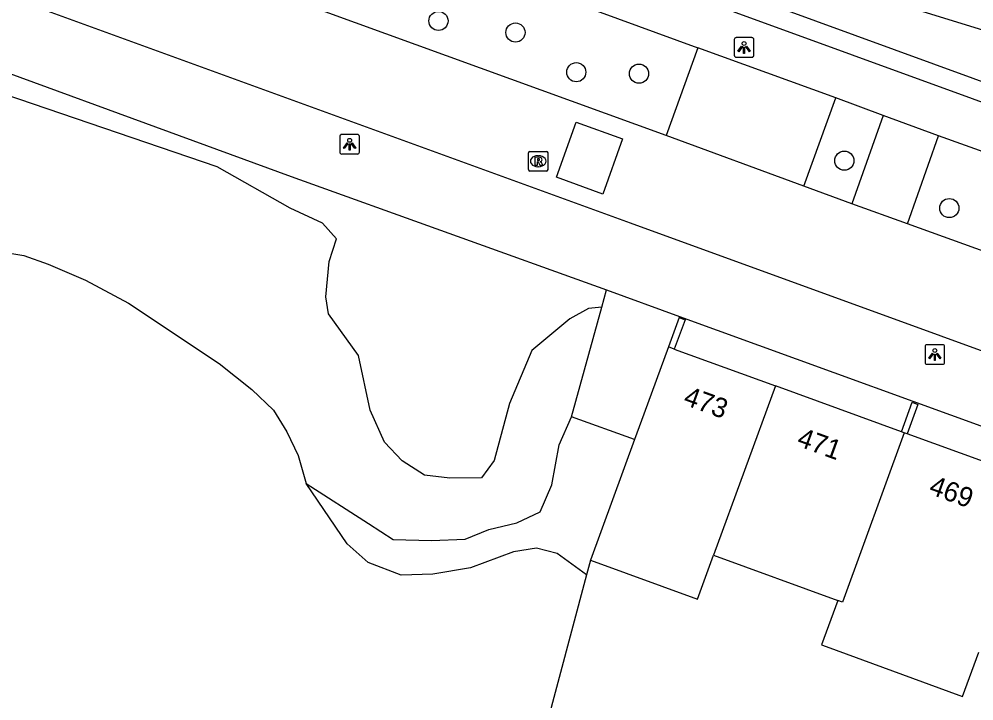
# Model space of a CAD drawing. Extents: x 155275 to 156263, y 382654 to 383635.
# Drawn here: x 155842.67 to 155891.43, y 383496.52 to 383531.34 of the extents above; entities that cross this region are included whole.
import ezdxf

# ---------------------------------------------------------------- set-up
doc = ezdxf.new("R2010")
doc.units = 0
for name, color, linetype in [('IMGEO_Boom', 7, 'Continuous'), ('IMGEO_Erf', 7, 'Continuous'), ('IMGEO_Groenvoorziening', 7, 'Continuous'), ('IMGEO_Lichtpunt', 7, 'Continuous'), ('IMGEO_Loofbos', 7, 'Continuous'), ('IMGEO_Meer_plas_ven_vijver', 7, 'Continuous'), ('IMGEO_Muur', 7, 'Continuous'), ('IMGEO_Oever', 7, 'Continuous'), ('IMGEO_Pand', 7, 'Continuous'), ('IMGEO_Pand_nummerreeks', 7, 'Continuous'), ('IMGEO_Parkeervlak_gesloten', 7, 'Continuous'), ('IMGEO_Rijbaan_lokaal_gesloten', 7, 'Continuous'), ('IMGEO_Rioolput', 7, 'Continuous'), ('IMGEO_Voetpad_gesloten', 7, 'Continuous'), ('IMGEO_Voetpad_op_trap', 7, 'Continuous'), ('IMGEO_Voetpad_open', 7, 'Continuous')]:
    doc.layers.add(name, color=color, linetype=linetype)

msp = doc.modelspace()

# ---------------------------------------------------------------- linework, layer by layer
at = {"layer": 'IMGEO_Boom'}
for centre in [(155864.085, 383531.247), (155868.015, 383530.654), (155871.123, 383528.628), (155874.326, 383528.554), (155884.814, 383524.108), (155890.174, 383521.688)]:
    msp.add_circle(centre, 0.489, dxfattribs=at)
at = {"layer": 'IMGEO_Erf'}
msp.add_lwpolyline([(155871.844, 383503.711), (155871.642, 383502.955)], dxfattribs=at)
at = {"layer": 'IMGEO_Groenvoorziening'}
msp.add_lwpolyline([(155872.425, 383516.626), (155871.741, 383516.565), (155870.788, 383516.033), (155868.854, 383514.408), (155867.707, 383511.708), (155866.931, 383508.8), (155866.287, 383507.906), (155864.657, 383507.892), (155863.373, 383508.054), (155862.236, 383508.776), (155861.323, 383509.735), (155860.59, 383511.36), (155859.997, 383514.157), (155858.476, 383516.281), (155858.329, 383517.163), (155858.5, 383518.966), (155858.878, 383520.114), (155858.169, 383520.918), (155856.514, 383521.676), (155852.788, 383523.803), (155841.183, 383527.749)], dxfattribs=at)
at = {"layer": 'IMGEO_Lichtpunt'}
for p, q in [((155879.194, 383530.298), (155879.194, 383529.491)), ((155879.194, 383530.298), (155879.194, 383529.491)), ((155880.096, 383530.393), (155879.288, 383530.393)), ((155880.096, 383530.393), (155879.288, 383530.393)), ((155880.19, 383529.491), (155880.19, 383530.298)), ((155880.19, 383529.491), (155880.19, 383530.298)), ((155879.288, 383529.397), (155880.096, 383529.397)), ((155879.288, 383529.397), (155880.096, 383529.397)), ((155859.047, 383525.352), (155859.047, 383524.545)), ((155859.047, 383525.352), (155859.047, 383524.545)), ((155859.949, 383525.447), (155859.141, 383525.447)), ((155859.949, 383525.447), (155859.141, 383525.447)), ((155860.043, 383524.545), (155860.043, 383525.352)), ((155860.043, 383524.545), (155860.043, 383525.352)), ((155859.141, 383524.451), (155859.949, 383524.451)), ((155859.141, 383524.451), (155859.949, 383524.451)), ((155888.935, 383514.614), (155888.935, 383513.807)), ((155888.935, 383514.614), (155888.935, 383513.807)), ((155889.837, 383514.709), (155889.029, 383514.709)), ((155889.837, 383514.709), (155889.029, 383514.709)), ((155889.931, 383513.807), (155889.931, 383514.614)), ((155889.931, 383513.807), (155889.931, 383514.614)), ((155889.029, 383513.713), (155889.837, 383513.713)), ((155889.029, 383513.713), (155889.837, 383513.713))]:
    msp.add_line(p, q, dxfattribs=at)
for points in [[(155879.568, 383529.962), (155879.607, 383529.934), (155879.419, 383529.672), (155879.381, 383529.699), (155879.568, 383529.962)], [(155879.67, 383529.914), (155879.717, 383529.914), (155879.717, 383529.592), (155879.67, 383529.592), (155879.67, 383529.914)], [(155879.78, 383529.934), (155879.818, 383529.961), (155880.005, 383529.699), (155879.966, 383529.671), (155879.78, 383529.934)], [(155859.421, 383525.016), (155859.46, 383524.988), (155859.272, 383524.726), (155859.234, 383524.753), (155859.421, 383525.016)], [(155859.523, 383524.968), (155859.57, 383524.968), (155859.57, 383524.646), (155859.523, 383524.646), (155859.523, 383524.968)], [(155859.633, 383524.988), (155859.671, 383525.015), (155859.858, 383524.753), (155859.819, 383524.725), (155859.633, 383524.988)], [(155889.309, 383514.278), (155889.348, 383514.25), (155889.16, 383513.988), (155889.122, 383514.015), (155889.309, 383514.278)], [(155889.411, 383514.23), (155889.458, 383514.23), (155889.458, 383513.908), (155889.411, 383513.908), (155889.411, 383514.23)], [(155889.521, 383514.25), (155889.559, 383514.277), (155889.746, 383514.015), (155889.707, 383513.987), (155889.521, 383514.25)]]:
    msp.add_lwpolyline(points, dxfattribs=at)
for centre in [(155879.693, 383530.096), (155859.546, 383525.15), (155889.434, 383514.412)]:
    msp.add_circle(centre, 0.0994, dxfattribs=at)
for centre, start, end in [((155879.288, 383530.298), 90, 180), ((155879.288, 383530.298), 90, 180), ((155880.096, 383530.298), 0, 90), ((155880.096, 383530.298), 0, 90), ((155879.288, 383529.491), 180, 270), ((155879.288, 383529.491), 180, 270), ((155880.096, 383529.491), 270, 0), ((155880.096, 383529.491), 270, 360), ((155859.141, 383525.352), 90, 180), ((155859.141, 383525.352), 90, 180), ((155859.949, 383525.352), 0, 90), ((155859.949, 383525.352), 0, 90), ((155859.141, 383524.545), 180, 270), ((155859.141, 383524.545), 180, 270), ((155859.949, 383524.545), 270, 0), ((155859.949, 383524.545), 270, 360), ((155889.029, 383514.614), 90, 180), ((155889.029, 383514.614), 90, 180), ((155889.837, 383514.614), 0, 90), ((155889.837, 383514.614), 0, 90), ((155889.029, 383513.807), 180, 270), ((155889.029, 383513.807), 180, 270), ((155889.837, 383513.807), 270, 0), ((155889.837, 383513.807), 270, 360)]:
    msp.add_arc(centre, 0.0946, start, end, dxfattribs=at)
at = {"layer": 'IMGEO_Loofbos'}
msp.add_lwpolyline([(155890.193, 383542.405), (155887.28, 383532.207), (155936.941, 383516.936), (155939.575, 383524.181)], dxfattribs=at)
at = {"layer": 'IMGEO_Meer_plas_ven_vijver'}
for points in [[(155841.365, 383519.524), (155842.905, 383519.259), (155844.149, 383518.826), (155846.059, 383518.003), (155848.259, 383516.828), (155852.891, 383513.754), (155854.552, 383512.428), (155855.659, 383511.374), (155856.342, 383510.263), (155856.923, 383509.048), (155857.334, 383507.624)], [(155871.642, 383502.955), (155870.145, 383504.053), (155869.085, 383504.314), (155867.924, 383504.122), (155865.727, 383503.309), (155863.788, 383502.985), (155862.181, 383502.937), (155860.49, 383503.586), (155859.416, 383504.539), (155857.334, 383507.624)], [(155871.642, 383502.955), (155869.474, 383494.842), (155868.139, 383489.845)]]:
    msp.add_lwpolyline(points, dxfattribs=at)
at = {"layer": 'IMGEO_Muur'}
for points in [[(155849.008, 383542.715), (155933.682, 383511.885), (155960.607, 383502.077), (156005.367, 383436.549), (156022.591, 383411.367)], [(156024.216, 383410.791), (155961.313, 383502.832), (155948.02, 383507.678), (155879.334, 383532.718), (155874.61, 383534.44), (155872.009, 383535.388), (155860.774, 383539.484)], [(155876.378, 383516.095), (155875.828, 383514.593)], [(155876.378, 383516.095), (155876.678, 383515.985), (155876.128, 383514.483)], [(155887.725, 383510.265), (155888.272, 383511.768), (155888.573, 383511.659), (155888.026, 383510.155)]]:
    msp.add_lwpolyline(points, dxfattribs=at)
at = {"layer": 'IMGEO_Oever'}
msp.add_lwpolyline([(155857.334, 383507.624), (155860.504, 383505.572), (155861.765, 383504.759), (155863.725, 383504.716), (155865.45, 383504.778), (155866.664, 383505.276), (155868.08, 383505.618), (155869.281, 383506.165), (155869.876, 383507.561), (155870.251, 383509.604), (155870.872, 383511.027)], dxfattribs=at)
at = {"layer": 'IMGEO_Pand'}
for points in [[(155875.828, 383514.593), (155874.573, 383511.166), (155874.098, 383509.869)], [(155876.128, 383514.483), (155875.828, 383514.593)], [(155876.128, 383514.483), (155881.297, 383512.603)], [(155881.297, 383512.603), (155878.135, 383503.966)], [(155887.725, 383510.265), (155881.297, 383512.603)], [(155887.876, 383510.21), (155884.713, 383501.557), (155884.477, 383501.643)], [(155887.876, 383510.21), (155887.725, 383510.265)], [(155888.026, 383510.155), (155887.876, 383510.21)], [(155894.642, 383507.749), (155888.026, 383510.155)], [(155874.098, 383509.869), (155871.844, 383503.711)], [(155871.844, 383503.711), (155877.309, 383501.71), (155878.135, 383503.966)], [(155878.135, 383503.966), (155884.477, 383501.643)], [(155884.477, 383501.643), (155883.647, 383499.378), (155883.885, 383499.291), (155890.662, 383496.809), (155890.854, 383496.739), (155891.686, 383499.01)]]:
    msp.add_lwpolyline(points, dxfattribs=at)
at = {"layer": 'IMGEO_Parkeervlak_gesloten'}
for points in [[(155877.334, 383529.881), (155875.717, 383525.393)], [(155882.749, 383522.805), (155884.38, 383527.321)], [(155886.797, 383526.411), (155885.193, 383521.913)], [(155888.031, 383520.878), (155889.623, 383525.377)]]:
    msp.add_lwpolyline(points, dxfattribs=at)
at = {"layer": 'IMGEO_Rijbaan_lokaal_gesloten'}
for points in [[(155848.443, 383557.813), (155839.582, 383533.423), (155873.88, 383520.938), (155953.014, 383492.142), (155990.266, 383437.67), (156009.401, 383409.628), (156027.144, 383383.663), (156049.518, 383350.943)], [(155875.717, 383525.393), (155848.627, 383535.234)], [(155872.481, 383522.4), (155870.106, 383523.259), (155871.112, 383526.075), (155873.486, 383525.224), (155872.481, 383522.4)], [(155882.749, 383522.805), (155875.717, 383525.393)], [(155885.193, 383521.913), (155882.749, 383522.805)], [(155888.031, 383520.878), (155885.193, 383521.913)], [(155892.149, 383519.402), (155888.031, 383520.878)]]:
    msp.add_lwpolyline(points, dxfattribs=at)
at = {"layer": 'IMGEO_Rioolput'}
for p, q in [((155868.677, 383523.656), (155868.677, 383524.508)), ((155868.752, 383524.582), (155869.604, 383524.582)), ((155869.165, 383524.362), (155869.19, 383524.362)), ((155869.678, 383524.508), (155869.678, 383523.656)), ((155869.188, 383523.802), (155869.163, 383523.802)), ((155869.604, 383523.582), (155868.752, 383523.582))]:
    msp.add_line(p, q, dxfattribs=at)
for points in [[(155868.677, 383523.656), (155868.677, 383524.508)], [(155868.752, 383524.582), (155869.604, 383524.582)], [(155869.266, 383524.28), (155869.014, 383524.282), (155869.014, 383523.882)], [(155869.192, 383524.201), (155869.138, 383524.201), (155869.138, 383524.12)], [(155869.678, 383524.508), (155869.678, 383523.656)], [(155869.014, 383523.882), (155869.138, 383523.882), (155869.138, 383524.044), (155869.149, 383524.044)], [(155869.138, 383524.12), (155869.19, 383524.12)], [(155869.196, 383524.015), (155869.267, 383523.882), (155869.407, 383523.882), (155869.342, 383524.008)], [(155869.604, 383523.582), (155868.752, 383523.582)]]:
    msp.add_lwpolyline(points, dxfattribs=at)
for centre, radius, start, end in [((155868.754, 383524.506), 0.0765, 91.552, 178.448), ((155868.754, 383524.506), 0.0765, 91.552, 178.448), ((155869.198, 383524.105), 0.0964, 77.0061, 93.1865), ((155869.212, 383524.162), 0.0378, 276.6634, 79.6772), ((155869.265, 383524.17), 0.109, 350.3612, 89.416), ((155869.602, 383524.506), 0.0765, 1.552, 88.448), ((155869.602, 383524.506), 0.0765, 1.552, 88.448), ((155869.148, 383523.991), 0.0533, 26.0293, 88.6989), ((155869.174, 383524.309), 0.19, 274.7715, 282.9687), ((155869.263, 383524.17), 0.112, 277.5842, 350.9817), ((155869.247, 383523.955), 0.108, 29.5134, 73.7905), ((155868.754, 383523.658), 0.0765, 181.552, 268.448), ((155868.754, 383523.658), 0.0765, 181.552, 268.448), ((155869.602, 383523.658), 0.0765, 271.552, 358.448), ((155869.602, 383523.658), 0.0765, 271.552, 358.448)]:
    msp.add_arc(centre, radius, start, end, dxfattribs=at)
for centre, major_axis, ratio, start_param, end_param in [((155869.164, 383524.082), (-0.387, 0.002), 0.722429, 4.712389, 7.853982), ((155869.189, 383524.082), (-0.39, 0.002), 0.717154, 1.570796, 4.712389)]:
    msp.add_ellipse(centre, major_axis=major_axis, ratio=ratio, start_param=start_param, end_param=end_param, dxfattribs=at)
at = {"layer": 'IMGEO_Voetpad_gesloten'}
for points in [[(155848.211, 383540.522), (155848.237, 383540.512), (155877.334, 383529.881)], [(155884.38, 383527.321), (155877.334, 383529.881)], [(155886.797, 383526.411), (155884.38, 383527.321)], [(155889.623, 383525.377), (155886.797, 383526.411)], [(155893.766, 383523.891), (155889.623, 383525.377)]]:
    msp.add_lwpolyline(points, dxfattribs=at)
at = {"layer": 'IMGEO_Voetpad_op_trap'}
for points in [[(155872.425, 383516.626), (155872.67, 383517.51)], [(155870.872, 383511.027), (155872.425, 383516.626)], [(155876.4, 383516.155), (155876.378, 383516.095)], [(155874.098, 383509.869), (155870.872, 383511.027)]]:
    msp.add_lwpolyline(points, dxfattribs=at)
at = {"layer": 'IMGEO_Voetpad_open'}
for points in [[(155835.25, 383531.107), (155856.569, 383523.296), (155872.67, 383517.51)], [(155872.67, 383517.51), (155876.4, 383516.155)], [(155876.4, 383516.155), (155915.995, 383501.773), (155915.966, 383501.694)]]:
    msp.add_lwpolyline(points, dxfattribs=at)

# ---------------------------------------------------------------- texts
at = {"layer": 'IMGEO_Pand_nummerreeks'}
for s, rotation, p in [('473', 340.0152, (155876.536, 383511.675)), ('471', 340.0152, (155882.336, 383509.565)), ('469', 340.0095, (155889.073, 383507.114))]:
    msp.add_text(s, height=1, rotation=rotation, dxfattribs=at).set_placement(p)

doc.saveas('drawing.dxf')
